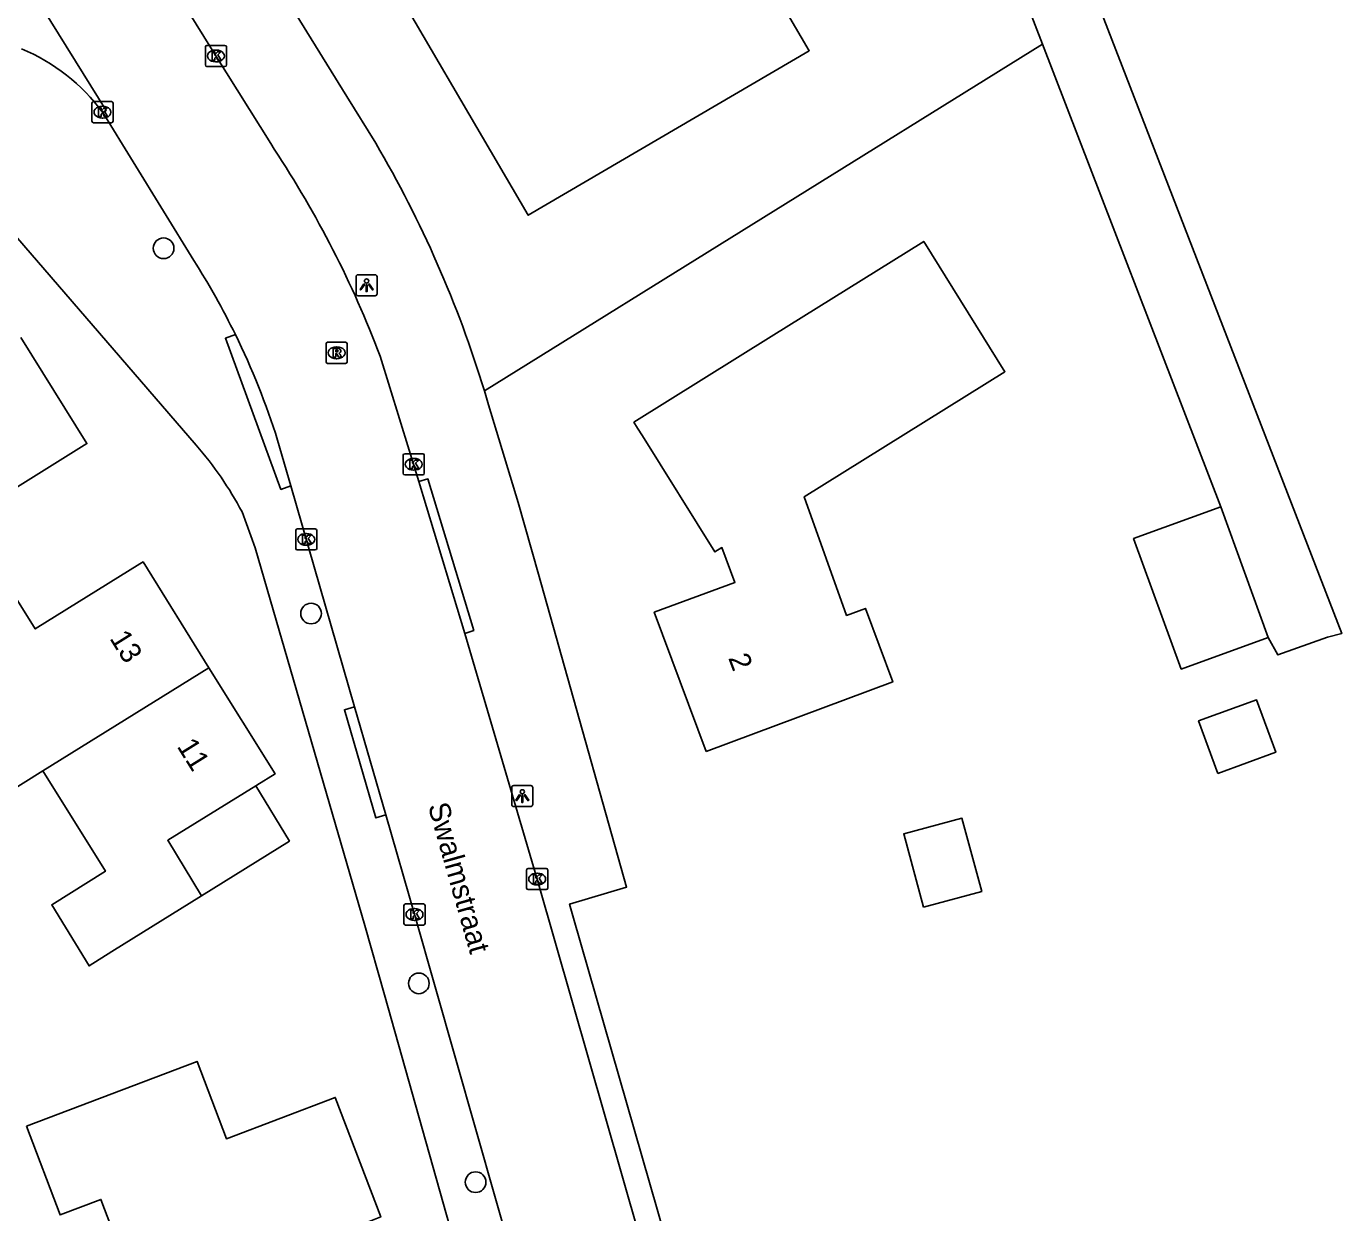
# Model space of a CAD drawing. Extents: x 157321 to 158827, y 386650 to 388532.
# Drawn here: x 158036.7 to 158099.1, y 388155.8 to 388212.1 of the extents above; entities that cross this region are included whole.
import ezdxf

# ---------------------------------------------------------------- set-up
doc = ezdxf.new("R2010")
doc.units = 0
for name, color, linetype in [('IMGEO_Boom', 7, 'Continuous'), ('IMGEO_Groenvoorziening', 7, 'Continuous'), ('IMGEO_Haag', 7, 'Continuous'), ('IMGEO_Hek', 7, 'Continuous'), ('IMGEO_Kolk', 7, 'Continuous'), ('IMGEO_Lichtpunt', 7, 'Continuous'), ('IMGEO_Openbare_ruimte_label', 7, 'Continuous'), ('IMGEO_Pand', 7, 'Continuous'), ('IMGEO_Pand_nummerreeks', 7, 'Continuous'), ('IMGEO_Pand_overbouw', 7, 'Continuous'), ('IMGEO_Pand_vergunning_verleend', 7, 'Continuous'), ('IMGEO_Rijbaan_lokaal_open', 7, 'Continuous'), ('IMGEO_Rioolput', 7, 'Continuous'), ('IMGEO_Voetpad_open', 7, 'Continuous')]:
    doc.layers.add(name, color=color, linetype=linetype)

msp = doc.modelspace()

# ---------------------------------------------------------------- linework, layer by layer
at = {"layer": 'IMGEO_Boom'}
for centre in [(158043.225, 388201.528), (158050.214, 388184.213), (158055.323, 388166.68), (158058.014, 388157.256)]:
    msp.add_circle(centre, 0.489, dxfattribs=at)
at = {"layer": 'IMGEO_Groenvoorziening'}
msp.add_lwpolyline([(158084.88, 388211.205), (158058.427, 388194.772)], dxfattribs=at)
at = {"layer": 'IMGEO_Haag'}
for points in [[(158045.784, 388275.212), (158061.464, 388250), (158077.329, 388224.491), (158079.6, 388220.84), (158080.899, 388221.542), (158084.88, 388211.205)], [(158081.34, 388226.688), (158082.548, 388225.959), (158087.6, 388212.897), (158099.063, 388183.26), (158098.388, 388183.086), (158096.029, 388182.254), (158095.585, 388183.08)], [(158093.328, 388189.268), (158084.88, 388211.205)]]:
    msp.add_lwpolyline(points, dxfattribs=at)
at = {"layer": 'IMGEO_Hek'}
for points in [[(158087.6, 388212.897), (158099.063, 388183.26), (158098.388, 388183.086)], [(158098.388, 388183.086), (158096.029, 388182.254)]]:
    msp.add_lwpolyline(points, dxfattribs=at)
at = {"layer": 'IMGEO_Kolk'}
for p, q in [((158045.205, 388210.219), (158045.205, 388211.071)), ((158045.28, 388211.145), (158046.132, 388211.145)), ((158045.693, 388210.925), (158045.718, 388210.925)), ((158046.206, 388211.071), (158046.206, 388210.219)), ((158046.132, 388210.145), (158045.28, 388210.145)), ((158045.716, 388210.365), (158045.691, 388210.365)), ((158039.826, 388207.556), (158039.826, 388208.408)), ((158039.901, 388208.482), (158040.753, 388208.482)), ((158040.314, 388208.262), (158040.339, 388208.262)), ((158040.827, 388208.408), (158040.827, 388207.556)), ((158040.753, 388207.482), (158039.901, 388207.482)), ((158040.337, 388207.702), (158040.312, 388207.702)), ((158054.58, 388190.863), (158054.58, 388191.715)), ((158054.655, 388191.789), (158055.507, 388191.789)), ((158055.068, 388191.569), (158055.093, 388191.569)), ((158055.581, 388191.715), (158055.581, 388190.863)), ((158055.507, 388190.789), (158054.655, 388190.789)), ((158055.091, 388191.009), (158055.066, 388191.009)), ((158049.485, 388187.3), (158049.485, 388188.152)), ((158049.56, 388188.226), (158050.412, 388188.226)), ((158050.486, 388188.152), (158050.486, 388187.3)), ((158049.973, 388188.006), (158049.998, 388188.006)), ((158050.412, 388187.226), (158049.56, 388187.226)), ((158049.996, 388187.446), (158049.971, 388187.446)), ((158060.43, 388171.199), (158060.43, 388172.051)), ((158060.505, 388172.125), (158061.357, 388172.125)), ((158060.918, 388171.905), (158060.943, 388171.905)), ((158061.431, 388172.051), (158061.431, 388171.199)), ((158060.941, 388171.345), (158060.916, 388171.345)), ((158061.357, 388171.125), (158060.505, 388171.125)), ((158054.616, 388169.521), (158054.616, 388170.373)), ((158054.691, 388170.447), (158055.543, 388170.447)), ((158055.104, 388170.227), (158055.129, 388170.227)), ((158055.617, 388170.373), (158055.617, 388169.521)), ((158055.543, 388169.447), (158054.691, 388169.447)), ((158055.127, 388169.667), (158055.102, 388169.667))]:
    msp.add_line(p, q, dxfattribs=at)
for points in [[(158045.205, 388210.219), (158045.205, 388211.071)], [(158045.28, 388211.145), (158046.132, 388211.145)], [(158045.526, 388210.845), (158045.649, 388210.845), (158045.649, 388210.694), (158045.779, 388210.845), (158045.943, 388210.845), (158045.797, 388210.694), (158045.95, 388210.445), (158045.798, 388210.445), (158045.713, 388210.609), (158045.649, 388210.542), (158045.649, 388210.445), (158045.526, 388210.445), (158045.526, 388210.845)], [(158046.206, 388211.071), (158046.206, 388210.219)], [(158046.132, 388210.145), (158045.28, 388210.145)], [(158039.826, 388207.556), (158039.826, 388208.408)], [(158039.901, 388208.482), (158040.753, 388208.482)], [(158040.147, 388208.182), (158040.27, 388208.182), (158040.27, 388208.031), (158040.4, 388208.182), (158040.564, 388208.182), (158040.418, 388208.031), (158040.571, 388207.782), (158040.419, 388207.782), (158040.334, 388207.946), (158040.27, 388207.879), (158040.27, 388207.782), (158040.147, 388207.782), (158040.147, 388208.182)], [(158040.827, 388208.408), (158040.827, 388207.556)], [(158040.753, 388207.482), (158039.901, 388207.482)], [(158054.58, 388190.863), (158054.58, 388191.715)], [(158054.655, 388191.789), (158055.507, 388191.789)], [(158054.901, 388191.489), (158055.024, 388191.489), (158055.024, 388191.338), (158055.154, 388191.489), (158055.318, 388191.489), (158055.172, 388191.338), (158055.325, 388191.089), (158055.173, 388191.089), (158055.088, 388191.253), (158055.024, 388191.186), (158055.024, 388191.089), (158054.901, 388191.089), (158054.901, 388191.489)], [(158055.581, 388191.715), (158055.581, 388190.863)], [(158055.507, 388190.789), (158054.655, 388190.789)], [(158049.485, 388187.3), (158049.485, 388188.152)], [(158049.56, 388188.226), (158050.412, 388188.226)], [(158050.486, 388188.152), (158050.486, 388187.3)], [(158049.806, 388187.926), (158049.929, 388187.926), (158049.929, 388187.775), (158050.059, 388187.926), (158050.223, 388187.926), (158050.077, 388187.775), (158050.23, 388187.526), (158050.078, 388187.526), (158049.993, 388187.69), (158049.929, 388187.623), (158049.929, 388187.526), (158049.806, 388187.526), (158049.806, 388187.926)], [(158050.412, 388187.226), (158049.56, 388187.226)], [(158060.43, 388171.199), (158060.43, 388172.051)], [(158060.505, 388172.125), (158061.357, 388172.125)], [(158061.431, 388172.051), (158061.431, 388171.199)], [(158060.751, 388171.825), (158060.874, 388171.825), (158060.874, 388171.674), (158061.004, 388171.825), (158061.168, 388171.825), (158061.022, 388171.674), (158061.175, 388171.425), (158061.023, 388171.425), (158060.938, 388171.589), (158060.874, 388171.522), (158060.874, 388171.425), (158060.751, 388171.425), (158060.751, 388171.825)], [(158061.357, 388171.125), (158060.505, 388171.125)], [(158054.616, 388169.521), (158054.616, 388170.373)], [(158054.691, 388170.447), (158055.543, 388170.447)], [(158054.937, 388170.147), (158055.06, 388170.147), (158055.06, 388169.996), (158055.19, 388170.147), (158055.354, 388170.147), (158055.208, 388169.996), (158055.361, 388169.747), (158055.209, 388169.747), (158055.124, 388169.911), (158055.06, 388169.844), (158055.06, 388169.747), (158054.937, 388169.747), (158054.937, 388170.147)], [(158055.617, 388170.373), (158055.617, 388169.521)], [(158055.543, 388169.447), (158054.691, 388169.447)]]:
    msp.add_lwpolyline(points, dxfattribs=at)
for centre, start, end in [((158045.282, 388211.069), 91.55205, 178.44795), ((158045.282, 388211.069), 91.55205, 178.44795), ((158046.13, 388211.069), 1.55205, 88.44795), ((158046.13, 388211.069), 1.55205, 88.44795), ((158045.282, 388210.221), 181.55205, 268.44795), ((158045.282, 388210.221), 181.55205, 268.44795), ((158046.13, 388210.221), 271.55205, 358.44795), ((158046.13, 388210.221), 271.55205, 358.44795), ((158039.903, 388208.406), 91.55205, 178.44795), ((158039.903, 388208.406), 91.55205, 178.44795), ((158040.751, 388208.406), 1.55205, 88.44795), ((158040.751, 388208.406), 1.55205, 88.44795), ((158039.903, 388207.558), 181.55205, 268.44795), ((158039.903, 388207.558), 181.55205, 268.44795), ((158040.751, 388207.558), 271.55205, 358.44795), ((158040.751, 388207.558), 271.55205, 358.44795), ((158054.657, 388191.713), 91.55205, 178.44795), ((158054.657, 388191.713), 91.55205, 178.44795), ((158055.505, 388191.713), 1.55205, 88.44795), ((158055.505, 388191.713), 1.55205, 88.44795), ((158054.657, 388190.865), 181.55205, 268.44795), ((158054.657, 388190.865), 181.55205, 268.44795), ((158055.505, 388190.865), 271.55205, 358.44795), ((158055.505, 388190.865), 271.55205, 358.44795), ((158049.562, 388188.15), 91.55205, 178.44795), ((158049.562, 388188.15), 91.55205, 178.44795), ((158050.41, 388188.15), 1.55205, 88.44795), ((158050.41, 388188.15), 1.55205, 88.44795), ((158049.562, 388187.302), 181.55205, 268.44795), ((158049.562, 388187.302), 181.55205, 268.44795), ((158050.41, 388187.302), 271.55205, 358.44795), ((158050.41, 388187.302), 271.55205, 358.44795), ((158060.507, 388172.049), 91.55205, 178.44795), ((158060.507, 388172.049), 91.55205, 178.44795), ((158061.355, 388172.049), 1.55205, 88.44795), ((158061.355, 388172.049), 1.55205, 88.44795), ((158060.507, 388171.201), 181.55205, 268.44795), ((158060.507, 388171.201), 181.55205, 268.44795), ((158061.355, 388171.201), 271.55205, 358.44795), ((158061.355, 388171.201), 271.55205, 358.44795), ((158054.693, 388170.371), 91.55205, 178.44795), ((158054.693, 388170.371), 91.55205, 178.44795), ((158055.541, 388170.371), 1.55205, 88.44795), ((158055.541, 388170.371), 1.55205, 88.44795), ((158054.693, 388169.523), 181.55205, 268.44795), ((158054.693, 388169.523), 181.55205, 268.44795), ((158055.541, 388169.523), 271.55205, 358.44795), ((158055.541, 388169.523), 271.55205, 358.44795)]:
    msp.add_arc(centre, 0.0765, start, end, dxfattribs=at)
for centre, major_axis, ratio, start_param, end_param in [((158045.692, 388210.645), (-0.387, 0.002), 0.722429, 4.712389, 7.853982), ((158045.717, 388210.645), (-0.39, 0.002), 0.717154, 1.570796, 4.712389), ((158040.313, 388207.982), (-0.387, 0.002), 0.722429, 4.712389, 7.853982), ((158040.338, 388207.982), (-0.39, 0.002), 0.717154, 1.570796, 4.712389), ((158055.067, 388191.289), (-0.387, 0.002), 0.722429, 4.712389, 7.853982), ((158055.092, 388191.289), (-0.39, 0.002), 0.717154, 1.570796, 4.712389), ((158049.972, 388187.726), (-0.387, 0.002), 0.722429, 4.712389, 7.853982), ((158049.997, 388187.726), (-0.39, 0.002), 0.717154, 1.570796, 4.712389), ((158060.917, 388171.625), (-0.387, 0.002), 0.722429, 4.712389, 7.853982), ((158060.942, 388171.625), (-0.39, 0.002), 0.717154, 1.570796, 4.712389), ((158055.103, 388169.947), (-0.387, 0.002), 0.722429, 4.712389, 7.853982), ((158055.128, 388169.947), (-0.39, 0.002), 0.717154, 1.570796, 4.712389)]:
    msp.add_ellipse(centre, major_axis=major_axis, ratio=ratio, start_param=start_param, end_param=end_param, dxfattribs=at)
at = {"layer": 'IMGEO_Lichtpunt'}
for p, q in [((158052.347, 388200.178), (158052.347, 388199.371)), ((158052.347, 388200.178), (158052.347, 388199.371)), ((158053.249, 388200.273), (158052.441, 388200.273)), ((158053.249, 388200.273), (158052.441, 388200.273)), ((158053.343, 388199.371), (158053.343, 388200.178)), ((158053.343, 388199.371), (158053.343, 388200.178)), ((158052.441, 388199.277), (158053.249, 388199.277)), ((158052.441, 388199.277), (158053.249, 388199.277)), ((158059.726, 388175.965), (158059.726, 388175.158)), ((158059.726, 388175.965), (158059.726, 388175.158)), ((158060.628, 388176.06), (158059.82, 388176.06)), ((158060.628, 388176.06), (158059.82, 388176.06)), ((158060.722, 388175.158), (158060.722, 388175.965)), ((158060.722, 388175.158), (158060.722, 388175.965)), ((158059.82, 388175.064), (158060.628, 388175.064)), ((158059.82, 388175.064), (158060.628, 388175.064))]:
    msp.add_line(p, q, dxfattribs=at)
for points in [[(158052.721, 388199.842), (158052.76, 388199.814), (158052.572, 388199.552), (158052.534, 388199.579), (158052.721, 388199.842)], [(158052.823, 388199.794), (158052.87, 388199.794), (158052.87, 388199.472), (158052.823, 388199.472), (158052.823, 388199.794)], [(158052.933, 388199.814), (158052.971, 388199.841), (158053.158, 388199.579), (158053.119, 388199.551), (158052.933, 388199.814)], [(158060.1, 388175.629), (158060.139, 388175.601), (158059.951, 388175.339), (158059.913, 388175.366), (158060.1, 388175.629)], [(158060.312, 388175.601), (158060.35, 388175.628), (158060.537, 388175.366), (158060.498, 388175.338), (158060.312, 388175.601)], [(158060.202, 388175.581), (158060.249, 388175.581), (158060.249, 388175.259), (158060.202, 388175.259), (158060.202, 388175.581)]]:
    msp.add_lwpolyline(points, dxfattribs=at)
for centre in [(158052.846, 388199.976), (158060.225, 388175.763)]:
    msp.add_circle(centre, 0.0994, dxfattribs=at)
for centre, start, end in [((158052.441, 388200.178), 90, 180), ((158052.441, 388200.178), 90, 180), ((158053.249, 388200.178), 0, 90), ((158053.249, 388200.178), 0, 90), ((158052.441, 388199.371), 180, 270), ((158052.441, 388199.371), 180, 270), ((158053.249, 388199.371), 270, 0), ((158053.249, 388199.371), 270, 360), ((158059.82, 388175.965), 90, 180), ((158059.82, 388175.965), 90, 180), ((158060.628, 388175.965), 0, 90), ((158060.628, 388175.965), 0, 90), ((158059.82, 388175.158), 180, 270), ((158059.82, 388175.158), 180, 270), ((158060.628, 388175.158), 270, 0), ((158060.628, 388175.158), 270, 360)]:
    msp.add_arc(centre, 0.0946, start, end, dxfattribs=at)
at = {"layer": 'IMGEO_Pand'}
for points in [[(158068.942, 388177.672), (158066.482, 388184.271), (158070.302, 388185.691), (158069.689, 388187.341), (158069.352, 388187.132), (158065.921, 388192.639), (158065.689, 388193.005), (158065.516, 388193.279), (158072.018, 388197.345), (158079.25, 388201.853), (158083.102, 388195.676), (158073.59, 388189.746), (158075.599, 388184.125), (158076.489, 388184.456), (158077.788, 388180.97), (158068.942, 388177.672)], [(158035.513, 388186.094), (158033.881, 388188.717), (158038.831, 388191.798), (158039.587, 388192.268), (158036.454, 388197.302)], [(158095.585, 388183.08), (158091.46, 388181.576), (158089.203, 388187.764), (158093.328, 388189.268)], [(158093.328, 388189.268), (158095.585, 388183.08)], [(158035.513, 388186.094), (158037.14, 388183.481), (158042.091, 388186.561), (158042.249, 388186.659), (158045.376, 388181.64)], [(158037.499, 388176.752), (158034.941, 388175.155), (158031.961, 388179.929), (158030.114, 388178.771), (158028.341, 388181.597), (158030.203, 388182.764)], [(158045.376, 388181.64), (158037.499, 388176.752)], [(158037.499, 388176.752), (158040.469, 388171.994), (158037.92, 388170.404), (158039.694, 388167.508), (158040.779, 388168.184), (158045.021, 388170.829), (158043.425, 388173.466), (158047.598, 388176.05), (158047.64, 388176.076), (158048.508, 388176.613), (158045.376, 388181.64)], [(158093.189, 388176.636), (158092.283, 388179.12), (158095.028, 388180.121), (158095.935, 388177.637), (158093.189, 388176.636)], [(158079.246, 388170.296), (158078.309, 388173.767), (158081.064, 388174.51), (158082, 388171.039), (158079.246, 388170.296)]]:
    msp.add_lwpolyline(points, dxfattribs=at)
at = {"layer": 'IMGEO_Pand_overbouw'}
msp.add_lwpolyline([(158047.598, 388176.05), (158043.425, 388173.466), (158045.021, 388170.829), (158049.186, 388173.426)], close=True, dxfattribs=at)
at = {"layer": 'IMGEO_Pand_vergunning_verleend'}
for points in [[(158073.41, 388223.046), (158068.424, 388220.129), (158073.829, 388210.891), (158060.505, 388203.095), (158052.709, 388216.419), (158065.501, 388223.926), (158064.811, 388225.106), (158070.319, 388228.328)], [(158036.723, 388159.911), (158044.809, 388162.983), (158046.202, 388159.317), (158051.361, 388161.277), (158053.516, 388155.606), (158051.238, 388154.697), (158051.651, 388153.611), (158046.966, 388151.831), (158046.614, 388152.757), (158042.275, 388151.108), (158040.25, 388156.439), (158038.321, 388155.706), (158036.723, 388159.911)]]:
    msp.add_lwpolyline(points, dxfattribs=at)
at = {"layer": 'IMGEO_Rijbaan_lokaal_open'}
for points in [[(158036.127, 388226.088), (158045.701, 388210.645), (158048.304, 388206.488), (158048.469, 388206.224)], [(158040.339, 388207.96), (158040.509, 388208.066), (158031.169, 388223.067)], [(158040.339, 388207.96), (158044.659, 388200.942)], [(158053.486, 388196.414), (158055.319, 388190.464)], [(158049.254, 388190.267), (158048.628, 388192.436)], [(158049.254, 388190.267), (158052.278, 388179.789)], [(158055.319, 388190.464), (158057.495, 388183.271)], [(158057.495, 388183.271), (158060.989, 388171.404), (158065.766, 388154.748), (158071.416, 388135), (158072.031, 388132.744), (158075.176, 388121.783)], [(158053.757, 388174.662), (158052.278, 388179.789)], [(158053.757, 388174.662), (158055.132, 388169.899), (158059.944, 388152.996), (158065.623, 388133.185), (158067.034, 388128.221), (158069.742, 388118.824)]]:
    msp.add_lwpolyline(points, dxfattribs=at)
for centre, radius, start, end in [((158033.076, 388202.662), 8.99, 36.11243, 67.69807), ((158007.139, 388178.899), 49.546, 20.70182, 33.47012), ((158014.325, 388181.605), 35.974, 26.1107, 32.51629), ((158014.555, 388181.704), 35.723, 17.48361, 26.13106)]:
    msp.add_arc(centre, radius, start, end, dxfattribs=at)
at = {"layer": 'IMGEO_Rioolput'}
for p, q in [((158050.925, 388196.147), (158050.925, 388196.999)), ((158051, 388197.073), (158051.852, 388197.073)), ((158051.413, 388196.853), (158051.438, 388196.853)), ((158051.926, 388196.999), (158051.926, 388196.147)), ((158051.436, 388196.293), (158051.411, 388196.293)), ((158051.852, 388196.073), (158051, 388196.073))]:
    msp.add_line(p, q, dxfattribs=at)
for points in [[(158050.925, 388196.147), (158050.925, 388196.999)], [(158051, 388197.073), (158051.852, 388197.073)], [(158051.926, 388196.999), (158051.926, 388196.147)], [(158051.514, 388196.771), (158051.262, 388196.773), (158051.262, 388196.373)], [(158051.262, 388196.373), (158051.386, 388196.373), (158051.386, 388196.535), (158051.397, 388196.535)], [(158051.44, 388196.692), (158051.386, 388196.692), (158051.386, 388196.611)], [(158051.386, 388196.611), (158051.438, 388196.611)], [(158051.444, 388196.506), (158051.515, 388196.373), (158051.655, 388196.373), (158051.59, 388196.499)], [(158051.852, 388196.073), (158051, 388196.073)]]:
    msp.add_lwpolyline(points, dxfattribs=at)
for centre, radius, start, end in [((158051.002, 388196.997), 0.0765, 91.55205, 178.44795), ((158051.002, 388196.997), 0.0765, 91.55205, 178.44795), ((158051.85, 388196.997), 0.0765, 1.55205, 88.44795), ((158051.85, 388196.997), 0.0765, 1.55205, 88.44795), ((158051.396, 388196.482), 0.0533, 26.02933, 88.69889), ((158051.422, 388196.8), 0.19, 274.7715, 282.96867), ((158051.446, 388196.596), 0.0964, 77.00612, 93.18647), ((158051.46, 388196.653), 0.0378, 276.66336, 79.67722), ((158051.513, 388196.661), 0.109, 350.36119, 89.41601), ((158051.511, 388196.661), 0.112, 277.58423, 350.98172), ((158051.495, 388196.446), 0.108, 29.51342, 73.79051), ((158051.002, 388196.149), 0.0765, 181.55205, 268.44795), ((158051.002, 388196.149), 0.0765, 181.55205, 268.44795), ((158051.85, 388196.149), 0.0765, 271.55205, 358.44795), ((158051.85, 388196.149), 0.0765, 271.55205, 358.44795)]:
    msp.add_arc(centre, radius, start, end, dxfattribs=at)
for centre, major_axis, ratio, start_param, end_param in [((158051.412, 388196.573), (-0.387, 0.002), 0.722429, 4.712389, 7.853982), ((158051.437, 388196.573), (-0.39, 0.002), 0.717154, 1.570796, 4.712389)]:
    msp.add_ellipse(centre, major_axis=major_axis, ratio=ratio, start_param=start_param, end_param=end_param, dxfattribs=at)
at = {"layer": 'IMGEO_Voetpad_open'}
for points in [[(158020.44, 388259.455), (158028.752, 388246.058), (158037.383, 388232.228), (158051.91, 388208.725), (158053.277, 388206.514)], [(158044.776, 388192.189), (158034.287, 388204.318)], [(158046.627, 388197.437), (158046.158, 388197.265), (158048.785, 388190.095), (158049.254, 388190.267)], [(158058.427, 388194.772), (158058.624, 388194.114), (158060.038, 388189.483), (158060.998, 388186.071), (158061.962, 388182.646), (158065.169, 388171.247), (158062.465, 388170.436), (158062.627, 388169.874), (158076.098, 388123.003)], [(158055.319, 388190.464), (158055.749, 388190.594), (158057.922, 388183.411), (158057.495, 388183.271)], [(158066.129, 388122.104), (158064.817, 388126.658), (158053.696, 388166.13), (158052.77, 388169.418), (158047.562, 388187.334), (158046.943, 388189.036)], [(158052.278, 388179.789), (158051.798, 388179.651), (158053.277, 388174.524), (158053.757, 388174.662)]]:
    msp.add_lwpolyline(points, dxfattribs=at)
for centre, radius, start, end in [((158006.053, 388178.801), 54.755, 16.95829, 30.40588), ((158031.54, 388180.771), 17.48, 28.21719, 40.78289)]:
    msp.add_arc(centre, radius, start, end, dxfattribs=at)

# ---------------------------------------------------------------- texts
at = {"layer": 'IMGEO_Openbare_ruimte_label'}
msp.add_text('Swalmstraat', height=1, rotation=285.89819, dxfattribs=at).set_placement((158055.745, 388175.096))
at = {"layer": 'IMGEO_Pand_nummerreeks'}
for s, rotation, p in [('13', 301.92431, (158040.64, 388183.038)), ('2', 290.44464, (158069.976, 388182.111)), ('11', 301.925, (158043.831, 388177.918))]:
    msp.add_text(s, height=1, rotation=rotation, dxfattribs=at).set_placement(p)

doc.saveas('drawing.dxf')
